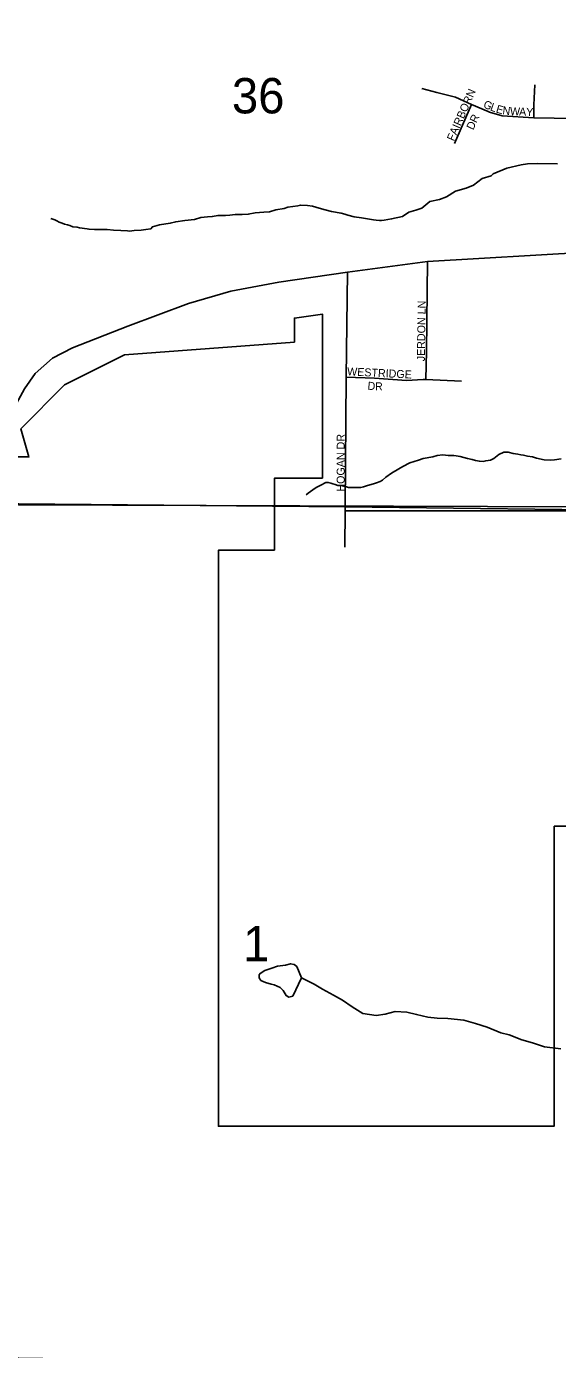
# Model space of a CAD drawing. Extents: x 1310247 to 1552180, y 377264 to 706493.
# Drawn here: x 1373828 to 1377151, y 508475 to 516741 of the extents above; entities that cross this region are included whole.
import ezdxf

# ---------------------------------------------------------------- set-up
doc = ezdxf.new("R2010")
doc.units = 0
for name, color, linetype in [('GM_X_City_Street', 7, 'Continuous'), ('GM_X_City_Street_Text', 7, 'Continuous'), ('GM_X_Corporation', 7, 'Continuous'), ('GM_X_Minor_River', 7, 'Continuous'), ('GM_X_Section', 7, 'Continuous'), ('GM_X_Section_Text', 7, 'Continuous'), ('GM_X_Township', 7, 'Continuous')]:
    doc.layers.add(name, color=color, linetype=linetype)

msp = doc.modelspace()

# ---------------------------------------------------------------- linework, layer by layer
at = {"layer": 'GM_X_City_Street'}
for points in [[(1376302.4, 516352.8), (1376394.9, 516328.2), (1376513.1, 516300.1), (1376612.6, 516253.3), (1376716, 516210.2)], [(1377001.3, 516170.2), (1377002.5, 516252.1), (1377008.4, 516377.4)], [(1376506.1, 516010.9), (1376612.6, 516253.3)], [(1376716, 516210.2), (1376725, 516206.4), (1376804.6, 516181.8), (1377001.3, 516170.2), (1377130.1, 516169), (1377280, 516164.3), (1377389.7, 516134.4), (1377532.9, 516064.8), (1377591.4, 516023.8), (1377659.3, 515971.1), (1377815, 515838.8), (1377891.5, 515788.5), (1378011.7, 515733.5)], [(1373324, 513763.4), (1373324, 513763.4), (1373447.9, 513866), (1373505.3, 513918.7), (1373573.2, 514014.7), (1373676.2, 514216.1), (1373740.6, 514339), (1373815.6, 514477.2), (1373882.3, 514573.2), (1373990, 514669.2), (1374115.3, 514733.6), (1374461.9, 514868.2), (1374842.4, 515011), (1375107, 515087.2), (1375406.7, 515143.4), (1375837.5, 515206.6), (1376336.3, 515272.1), (1377335.6, 515331.2)], [(1376326.9, 514535.7), (1376330.4, 514712.5), (1376336.3, 515272.1)], [(1375822.1, 513715), (1375822.3, 513738.9), (1375829.3, 514549.8), (1375837.5, 515206.6)], [(1375829.3, 514549.8), (1376006.1, 514543.9), (1376205.2, 514529.8), (1376309.3, 514534.8)], [(1376309.3, 514534.8), (1376326.9, 514535.7), (1376549.4, 514525.2)], [(1375822.1, 513715), (1375820.9, 513488.2)], [(1377896.5, 513714.6), (1377854.8, 513715.5), (1375822.1, 513715)]]:
    msp.add_lwpolyline(points, dxfattribs=at)
at = {"layer": 'GM_X_Corporation'}
msp.add_lwpolyline([(1378329.6, 511744.8), (1377129.6, 511744.8), (1377129.5, 509870), (1375029.5, 509870.1), (1375029.8, 513469.7), (1375379.8, 513469.7), (1375379.9, 513919.6), (1375679.9, 513919.6), (1375679.9, 514944.5), (1375504.9, 514919.5), (1375504.9, 514769.5), (1374441.8, 514688.7), (1374065.4, 514503.1), (1373793.5, 514226.9), (1373843.4, 514051.9), (1373676.5, 514051.9)], dxfattribs=at)
at = {"layer": 'GM_X_Minor_River'}
for points in [[(1377151.2, 515882.3), (1377027.1, 515885.5), (1376962.9, 515883.1), (1376922.6, 515876.1), (1376834, 515856.4), (1376748.9, 515820.5), (1376734.6, 515808.9)], [(1376734.6, 515808.9), (1376680.1, 515790.3), (1376625, 515749.7), (1376578.4, 515730.8), (1376511.8, 515712.5), (1376456.9, 515675.9), (1376412.4, 515661), (1376351.9, 515646.6), (1376300.9, 515605.9), (1376264.5, 515592.8), (1376220.1, 515579.9), (1376181.3, 515552.9), (1376112.8, 515538.6), (1376066.6, 515531.8), (1376048.5, 515528.2), (1376036.4, 515528.5), (1376016.5, 515531), (1375998.5, 515533.5), (1375962.5, 515538.4), (1375924.6, 515545.4), (1375878.7, 515552.5), (1375838.8, 515561.6), (1375818.9, 515568.1), (1375797.1, 515574.6), (1375737.2, 515586.1), (1375697.3, 515595.1), (1375659.5, 515606.1), (1375617.8, 515619.2), (1375585.8, 515622), (1375541.7, 515625.1), (1375525.6, 515621.5), (1375463.2, 515611.1), (1375441, 515603.7), (1375388.7, 515595), (1375348.4, 515584), (1375314.2, 515580.9), (1375258, 515576.3), (1375215.7, 515567.4), (1375177.6, 515566.3), (1375133.5, 515565.4), (1375101.3, 515562.2), (1375073.2, 515561), (1375027.1, 515560.1), (1374990.9, 515553.1), (1374960.8, 515551.8), (1374918.6, 515546.9), (1374880.2, 515535.9), (1374817.9, 515529.4), (1374761.6, 515520.9), (1374727.3, 515511.7), (1374661, 515501.4), (1374616.6, 515488.5), (1374606.3, 515476.8), (1374574.1, 515471.6), (1374545.9, 515468.3), (1374501.8, 515465.5), (1374473.6, 515462.2), (1374459.7, 515464.5), (1374417.6, 515465.6), (1374373.6, 515468.7), (1374333.6, 515471.7), (1374313.5, 515472.2), (1374291.5, 515472.8), (1374273.5, 515473.2), (1374253.4, 515471.8), (1374219.4, 515474.6), (1374207.4, 515476.9), (1374159.5, 515482.1), (1374145.5, 515486.5), (1374117.5, 515489.2), (1374099.7, 515497.6), (1374085.8, 515502), (1374065.9, 515506.5), (1374052, 515512.9), (1374032, 515517.4), (1374018.3, 515527.7), (1374006.3, 515532), (1373992.4, 515536.4), (1373980.5, 515540.7)], [(1376873.3, 514073.2), (1376841.4, 514082), (1376827.4, 514082.3), (1376815.3, 514080.6), (1376782.9, 514067.5), (1376752.3, 514042.2), (1376731.9, 514030.8), (1376701.8, 514027.5), (1376685.7, 514023.9), (1376661.6, 514024.5), (1376637.7, 514029.1), (1376615.8, 514035.7), (1376587.9, 514042.4), (1376542.1, 514053.6), (1376516.2, 514058.2), (1376502.2, 514060.6), (1376486.2, 514061), (1376466.1, 514061.5), (1376432.1, 514064.4), (1376398, 514061.2), (1376369.7, 514051.9), (1376309.3, 514041.5), (1376281, 514032.2), (1376226.5, 514015.6), (1376181.9, 513992.7), (1376157.5, 513977.3), (1376112.7, 513950.4), (1376076.1, 513925.4), (1376055.5, 513905.9), (1376041.3, 513898.2), (1376017.1, 513888.9), (1375998.9, 513883.3), (1375962.5, 513872.2), (1375936.3, 513864.9), (1375920.2, 513861.3), (1375898.1, 513859.9), (1375842, 513861.3), (1375830.1, 513865.6), (1375804.2, 513870.2), (1375776.2, 513873), (1375760.3, 513879.4), (1375744.4, 513883.8), (1375732.5, 513888.1), (1375716.5, 513892.5), (1375700.5, 513892.9), (1375670, 513875.6), (1375641.6, 513860.4), (1375619.2, 513846.9), (1375590.7, 513825.7), (1375578.4, 513814)], [(1377173.1, 514039.6), (1377130.8, 514032.6), (1377104.7, 514031.3), (1377066.7, 514034.3), (1377018.8, 514043.5), (1376993, 514052.1), (1376963, 514056.9), (1376937.2, 514063.6), (1376921.1, 514064), (1376901.2, 514068.5), (1376873.3, 514073.2)], [(1375549.3, 510797.2), (1375519.5, 510868.3), (1375503.9, 510880.8), (1375480, 510885.6), (1375447.7, 510876.6), (1375399.5, 510870), (1375363, 510857.2), (1375318.5, 510842.5), (1375289.9, 510825.3), (1375283.6, 510815.5), (1375283.1, 510797.5), (1375294.6, 510781.1), (1375324.2, 510768.2), (1375359.9, 510757), (1375377.8, 510754.5), (1375415.3, 510737.3)], [(1375415.3, 510737.3), (1375434.7, 510718.6), (1375453.7, 510685.9), (1375469.5, 510677.4), (1375493.7, 510682.7), (1375549.3, 510797.2)], [(1377170.9, 510353.8), (1377069.3, 510367), (1376993.9, 510391.4), (1376926.5, 510409.5), (1376847.3, 510440.1), (1376795.7, 510453.7), (1376710.7, 510488.4), (1376637.4, 510512.8), (1376564, 510533.1), (1376464.2, 510542.2), (1376398.2, 510544.3), (1376338.4, 510552.1), (1376268.8, 510568.3), (1376207.2, 510582.3), (1376135.2, 510586.5), (1376072.7, 510570.4), (1376016.4, 510562.2), (1375932.7, 510574.8), (1375865.9, 510617), (1375805.1, 510657), (1375748.1, 510688.8), (1375679.2, 510727), (1375628.2, 510758.7), (1375549.3, 510797.2)]]:
    msp.add_lwpolyline(points, dxfattribs=at)
at = {"layer": 'GM_X_Section'}
for points in [[(1377986.5, 518961.9), (1377885.2, 513737.8), (1372603.2, 513756.4), (1372681.9, 519037.1)], [(1372603.2, 513756.4), (1377885.2, 513737.8), (1377881.8, 513677.9), (1377782.5, 508365.7), (1372445.8, 508439.6), (1372501.2, 513756.8)]]:
    msp.add_lwpolyline(points, close=True, dxfattribs=at)
at = {"layer": 'GM_X_Township'}
for points in [[(1378332.4, 538859.4), (1378275.2, 535861.7), (1378201.9, 532227.3), (1378041.7, 524288.4), (1378033.6, 523829.1), (1378007.2, 522333.5), (1377996, 521702.1), (1377950.4, 519123.5), (1377937.6, 518400), (1377931.3, 518038.9), (1377891.5, 515788.5), (1377883.9, 515362.3), (1377854.8, 513715.5), (1375822.3, 513738.9), (1373324, 513763.4), (1372591.9, 513770.6), (1371848.8, 513777.9), (1370392.5, 513802.6), (1369488, 513814.9), (1369066.7, 513817.2), (1368609.6, 513814.9), (1368014.4, 513825.3), (1364164.5, 513845.1)], [(1364164.5, 513845.1), (1368014.4, 513825.3), (1368609.6, 513814.9), (1369066.7, 513817.2), (1369488, 513814.9), (1370392.5, 513802.6), (1371848.8, 513777.9), (1372591.9, 513770.6), (1373324, 513763.4), (1375822.3, 513738.9), (1377854.8, 513715.5), (1377805.2, 510595.3), (1377766.1, 508131), (1377605.8, 500708.3), (1377593.7, 500080.7), (1377464.5, 500010.5), (1377338.3, 499907)]]:
    msp.add_lwpolyline(points, dxfattribs=at)

# ---------------------------------------------------------------- texts
at = {"layer": 'GM_X_City_Street_Text'}
for s, rotation, p in [('FAIRBORN', 66.37044, (1376501.8, 516021)), ('G', 336.14848, (1376681.6, 516237)), ('L', 340.06105, (1376725.3, 516217.8)), ('E', 343.61829, (1376761.7, 516204.7)), ('N', 353.08987, (1376804.3, 516193)), ('W', 357.58767, (1376852.2, 516187.4)), ('A', 357.5076, (1376909.3, 516185)), ('Y', 357.54403, (1376953.3, 516183)), ('DR', 64.8032, (1376622.9, 516090.6)), ('JERDON LN', 89.23592, (1376320.6, 514648.7)), ('WESTRIDGE', 357.13916, (1375833.3, 514561.5)), ('D', 354.57158, (1375960.2, 514472.5)), ('R', 359.25991, (1376008.4, 514468.1)), ('HOGAN DR', 90, (1375819, 513834.9))]:
    msp.add_text(s, height=50, rotation=rotation, dxfattribs=at).set_placement(p)
at = {"layer": 'GM_X_Section_Text'}
for s, p in [('36', (1375113.4, 516198)), ('1', (1375183.8, 510900.4))]:
    msp.add_text(s, height=221, rotation=0.00001, dxfattribs=at).set_placement(p)

doc.saveas('drawing.dxf')
